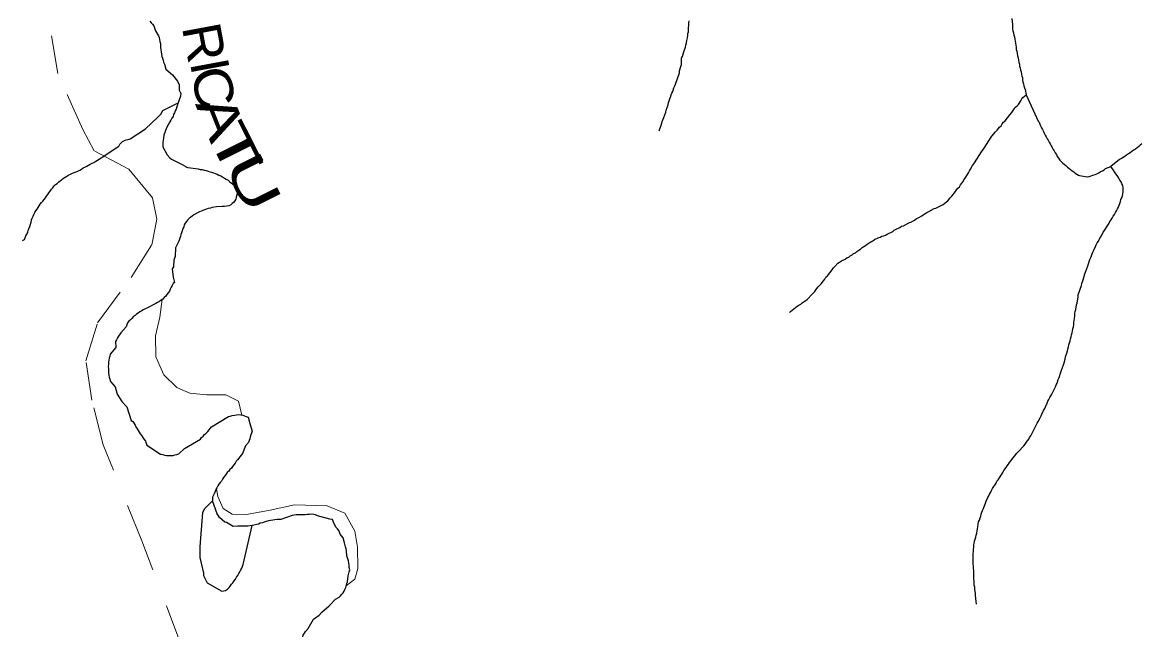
# Model space of a CAD drawing. Extents: x 652.3 to 678, y 7316.9 to 7344.9.
# Drawn here: x 656.049 to 658.975, y 7336.118 to 7337.708 of the extents above; entities that cross this region are included whole.
import ezdxf
from ezdxf.enums import TextEntityAlignment as Align

# ---------------------------------------------------------------- set-up
doc = ezdxf.new("R2010")
doc.units = 0
doc.header["$LTSCALE"] = 0.032
doc.linetypes.add('SHORT_DASHED', pattern=[2.7, 1.5, -1.2])
doc.layers.add('21', color=7, linetype='SHORT_DASHED', lineweight=13)
doc.layers.add('7', color=7, linetype='Continuous', lineweight=25)
doc.layers.add('61', color=7, linetype='Continuous')

msp = doc.modelspace()

# ---------------------------------------------------------------- linework, layer by layer
at = {"layer": '21'}
for points in [[(656.8791, 7335.7466), (656.7364, 7335.7861), (656.6245, 7335.8249), (656.5319, 7335.9003), (656.3618, 7336.3504), (656.2606, 7336.6024), (656.2305, 7336.7191), (656.2154, 7336.8224), (656.2456, 7336.9215), (656.3338, 7337.04), (656.3877, 7337.1261), (656.4006, 7337.1929), (656.3898, 7337.2489), (656.3274, 7337.3243), (656.2369, 7337.3717), (656.2068, 7337.4277), (656.1422, 7337.5747), (656.1121, 7337.7535), (656.125, 7337.8547), (656.2262, 7337.984), (656.3123, 7338.0787), (656.3381, 7338.1765), (656.3493, 7338.2715)], [(656.6232, 7336.6802), (656.6149, 7336.7165), (656.5812, 7336.7328), (656.5312, 7336.7328), (656.487, 7336.7374), (656.4533, 7336.7525), (656.4195, 7336.7851), (656.3986, 7336.8328), (656.3974, 7336.8875), (656.4091, 7336.9363), (656.4146, 7336.9826)], [(656.8967, 7336.2332), (656.919, 7336.2504), (656.9269, 7336.2786), (656.9255, 7336.3342), (656.919, 7336.3762), (656.893, 7336.4231), (656.8467, 7336.4427), (656.7615, 7336.4448), (656.6971, 7336.4311), (656.6357, 7336.4195), (656.5982, 7336.4202), (656.5743, 7336.4354), (656.5606, 7336.4665), (656.5566, 7336.4873)], [(656.6131, 7336.3888), (656.6008, 7336.3883), (656.5833, 7336.3986), (656.5785, 7336.3994), (656.565, 7336.4122), (656.5618, 7336.4161), (656.5591, 7336.4215), (656.5467, 7336.4559)], [(656.6501, 7336.3907), (656.6501, 7336.3907), (656.639, 7336.3891), (656.639, 7336.3891), (656.6131, 7336.3888)]]:
    msp.add_lwpolyline(points, dxfattribs=at)
at = {"layer": '7'}
for points in [[(656.3828, 7337.7115), (656.386, 7337.7075), (656.3899, 7337.7036), (656.3931, 7337.6996), (656.3971, 7337.6861), (656.4051, 7337.6733), (656.4067, 7337.6686), (656.4082, 7337.6638), (656.409, 7337.6582), (656.4106, 7337.6534), (656.4106, 7337.6479), (656.4106, 7337.6423), (656.4114, 7337.6367), (656.4122, 7337.6312), (656.413, 7337.6248), (656.4138, 7337.6192), (656.4154, 7337.6144), (656.417, 7337.6097), (656.4186, 7337.6041), (656.421, 7337.5993), (656.4242, 7337.5858)], [(657.7154, 7337.4239), (657.7156, 7337.4243), (657.7203, 7337.4394), (657.7219, 7337.4442), (657.7235, 7337.4489), (657.7259, 7337.4545), (657.7275, 7337.4593), (657.7323, 7337.4736), (657.7339, 7337.4784), (657.7386, 7337.4927), (657.7394, 7337.4983), (657.7418, 7337.5031), (657.7434, 7337.5078), (657.745, 7337.5126), (657.7466, 7337.5182), (657.7482, 7337.5229), (657.7506, 7337.5277), (657.7538, 7337.5373), (657.7561, 7337.542), (657.7577, 7337.5468), (657.7601, 7337.5516), (657.7617, 7337.5564), (657.7633, 7337.5611), (657.7665, 7337.5707), (657.7681, 7337.5763), (657.7689, 7337.5818), (657.7721, 7337.593), (657.7736, 7337.5977), (657.7736, 7337.6144), (657.776, 7337.6192), (657.7792, 7337.6288), (657.7808, 7337.6335), (657.784, 7337.6431), (657.7848, 7337.6487), (657.7872, 7337.655), (657.788, 7337.6606), (657.7896, 7337.6678), (657.7904, 7337.6733), (657.7904, 7337.6789), (657.7919, 7337.6837), (657.7919, 7337.6948), (657.7927, 7337.7004), (657.7927, 7337.7067), (657.7935, 7337.7123)], [(658.6384, 7337.7183), (658.6394, 7337.7028), (658.6394, 7337.6972), (658.6402, 7337.6916), (658.6409, 7337.6861), (658.6425, 7337.6805)], [(658.6425, 7337.6805), (658.6433, 7337.6749), (658.6449, 7337.6701), (658.6457, 7337.6646), (658.6465, 7337.659), (658.6481, 7337.6542), (658.6489, 7337.6487), (658.6497, 7337.6431), (658.6497, 7337.6375), (658.6513, 7337.6327), (658.6521, 7337.6264), (658.6529, 7337.6208), (658.6545, 7337.6152), (658.6553, 7337.6097), (658.6561, 7337.6041), (658.6577, 7337.5993), (658.6585, 7337.5938), (658.66, 7337.589), (658.6608, 7337.5834), (658.6624, 7337.5786), (658.6632, 7337.5731), (658.664, 7337.5675), (658.6656, 7337.5627), (658.6656, 7337.5572), (658.6672, 7337.5524), (658.6688, 7337.5476), (658.6696, 7337.542), (658.6712, 7337.5373), (658.6728, 7337.5325), (658.676, 7337.5182)], [(656.4242, 7337.5858), (656.4417, 7337.5707), (656.4552, 7337.554), (656.4592, 7337.5452), (656.4592, 7337.5309), (656.4632, 7337.5237), (656.4639, 7337.5237), (656.4632, 7337.515), (656.4558, 7337.496)], [(658.6099, 7337.4378), (658.6131, 7337.4426), (658.6163, 7337.4466), (658.6203, 7337.4505), (658.633, 7337.4664), (658.6378, 7337.472), (658.6417, 7337.4776), (658.6449, 7337.4824), (658.6481, 7337.4863), (658.6521, 7337.4895), (658.6553, 7337.4935), (658.6616, 7337.5031), (658.664, 7337.5078), (658.6672, 7337.5118), (658.676, 7337.5182)], [(658.676, 7337.5182), (658.676, 7337.5182), (658.7074, 7337.4495)], [(656.3716, 7337.4298), (656.4035, 7337.4601), (656.4114, 7337.468), (656.4162, 7337.4776), (656.4536, 7337.4959), (656.4558, 7337.496)], [(656.4558, 7337.496), (656.4512, 7337.4812), (656.4488, 7337.4764), (656.4472, 7337.4716), (656.4448, 7337.4669), (656.4433, 7337.4621), (656.4401, 7337.4573), (656.4377, 7337.4525), (656.4353, 7337.4478), (656.4258, 7337.4319), (656.4194, 7337.4128), (656.417, 7337.3992), (656.4162, 7337.3937), (656.4162, 7337.3825), (656.4281, 7337.3618), (656.4353, 7337.3539), (656.4393, 7337.3499), (656.4703, 7337.334), (656.4703, 7337.334), (656.4717, 7337.3333), (656.4731, 7337.3325), (656.4746, 7337.3318), (656.476, 7337.3311), (656.4774, 7337.3304), (656.4788, 7337.3296), (656.4802, 7337.3289), (656.4816, 7337.3282), (656.5093, 7337.3244), (656.5141, 7337.3228), (656.5196, 7337.3228), (656.5244, 7337.3213), (656.53, 7337.3205), (656.5348, 7337.3189), (656.5395, 7337.3173), (656.5443, 7337.3157), (656.5491, 7337.3141), (656.5539, 7337.3125), (656.5586, 7337.3109), (656.5634, 7337.3085), (656.5682, 7337.3061), (656.573, 7337.3037), (656.5777, 7337.3006), (656.5825, 7337.2982), (656.5873, 7337.295), (656.5913, 7337.2918), (656.5952, 7337.2886), (656.5992, 7337.2854), (656.6032, 7337.2823), (656.6072, 7337.2783), (656.6096, 7337.2735), (656.6111, 7337.2671), (656.6111, 7337.2616), (656.6104, 7337.256), (656.6088, 7337.2504), (656.6072, 7337.2457), (656.6048, 7337.2409), (656.6016, 7337.2369), (656.5976, 7337.2337), (656.5936, 7337.2298), (656.5889, 7337.2282), (656.5833, 7337.2274), (656.5777, 7337.2266), (656.5722, 7337.2266), (656.557, 7337.225), (656.5459, 7337.2234), (656.5411, 7337.2218), (656.5356, 7337.221), (656.5308, 7337.2194), (656.526, 7337.2178), (656.5125, 7337.2122), (656.4974, 7337.2043), (656.4934, 7337.2011), (656.4894, 7337.1979), (656.4854, 7337.1947), (656.4815, 7337.1908), (656.4783, 7337.1868), (656.4751, 7337.1828), (656.4727, 7337.178), (656.4711, 7337.1733), (656.4687, 7337.1685), (656.4671, 7337.1621), (656.4655, 7337.1573), (656.4639, 7337.1526), (656.4624, 7337.1478), (656.4608, 7337.143), (656.4592, 7337.1382), (656.4576, 7337.1335), (656.4496, 7337.1176), (656.4488, 7337.0953), (656.4472, 7337.0905), (656.4456, 7337.0857), (656.4456, 7337.0802), (656.4448, 7337.0746), (656.4441, 7337.0682), (656.4409, 7337.0627), (656.4433, 7337.0412), (656.4472, 7337.0276), (656.4433, 7337.0245)], [(658.0562, 7336.9491), (658.0568, 7336.9496), (658.0593, 7336.9516), (658.072, 7336.962), (658.076, 7336.9652), (658.0808, 7336.9676), (658.0856, 7336.9707), (658.0895, 7336.9739), (658.0943, 7336.9771), (658.0991, 7336.9803), (658.1031, 7336.9835), (658.115, 7336.9954), (658.1182, 7336.9994), (658.1222, 7337.0034), (658.1253, 7337.0081), (658.1317, 7337.0161), (658.1357, 7337.0201), (658.1389, 7337.024), (658.1484, 7337.036), (658.1516, 7337.0408), (658.1556, 7337.0447), (658.1683, 7337.0606), (658.1715, 7337.0654), (658.1747, 7337.0694), (658.1826, 7337.0774), (658.1874, 7337.0805), (658.1922, 7337.0837), (658.2017, 7337.0885), (658.2065, 7337.0917), (658.2113, 7337.0933), (658.2153, 7337.0972), (658.22, 7337.0996), (658.224, 7337.1028), (658.2288, 7337.1052), (658.2328, 7337.1084), (658.2375, 7337.1116), (658.2423, 7337.1148), (658.2463, 7337.1187), (658.2511, 7337.1211), (658.255, 7337.1243), (658.2598, 7337.1275), (658.2646, 7337.1307), (658.2694, 7337.1339), (658.2741, 7337.1362), (658.2789, 7337.1394), (658.2885, 7337.1442), (658.2932, 7337.1458), (658.298, 7337.1482), (658.3028, 7337.1498), (658.3076, 7337.1514), (658.3123, 7337.1537), (658.3267, 7337.1609), (658.3306, 7337.1641), (658.3354, 7337.1665), (658.345, 7337.1712), (658.3497, 7337.1744), (658.3545, 7337.176), (658.3688, 7337.1832), (658.3736, 7337.1856), (658.3831, 7337.1903), (658.3879, 7337.1935), (658.3927, 7337.1967), (658.4022, 7337.2015), (658.4062, 7337.2047), (658.411, 7337.2078), (658.4158, 7337.2102), (658.4205, 7337.2134), (658.4349, 7337.2206), (658.4396, 7337.2222), (658.4587, 7337.2317), (658.4627, 7337.2349), (658.4667, 7337.2381), (658.4707, 7337.2413), (658.477, 7337.2492), (658.481, 7337.2532), (658.4906, 7337.2651), (658.4937, 7337.2699), (658.4969, 7337.2739), (658.5009, 7337.2779), (658.5041, 7337.2826), (658.5073, 7337.2874), (658.5105, 7337.2914), (658.5128, 7337.2962), (658.516, 7337.3001), (658.5224, 7337.3097), (658.5248, 7337.3145), (658.5272, 7337.3192), (658.5303, 7337.324), (658.5351, 7337.3336), (658.5383, 7337.3383), (658.5479, 7337.3527), (658.551, 7337.3574), (658.5606, 7337.3718), (658.5638, 7337.3765), (658.5733, 7337.3909), (658.5765, 7337.3956), (658.586, 7337.41), (658.5956, 7337.4219), (658.5996, 7337.4259), (658.6059, 7337.4338), (658.6099, 7337.4378)], [(658.7074, 7337.4495), (658.7094, 7337.4466), (658.711, 7337.4418), (658.7134, 7337.437), (658.7157, 7337.4322), (658.7181, 7337.4275), (658.7205, 7337.4227), (658.7229, 7337.4179), (658.7253, 7337.4131), (658.7277, 7337.4084), (658.7301, 7337.4036), (658.7332, 7337.3996), (658.7356, 7337.3948), (658.7388, 7337.3901), (658.7412, 7337.3853), (658.7436, 7337.3805), (658.746, 7337.3757), (658.7492, 7337.3718), (658.7515, 7337.367), (658.7547, 7337.3622), (658.7571, 7337.3574), (658.7603, 7337.3527), (658.7635, 7337.3479), (658.7675, 7337.3439), (658.7714, 7337.3399), (658.7754, 7337.3368), (658.7794, 7337.3336), (658.7834, 7337.3296), (658.7874, 7337.3264), (658.7913, 7337.3232), (658.7961, 7337.32), (658.8001, 7337.3169), (658.8041, 7337.3137), (658.808, 7337.3105), (658.8128, 7337.3081), (658.815, 7337.307)], [(656.049, 7337.1369), (656.0494, 7337.137), (656.0542, 7337.1394), (656.0566, 7337.1442), (656.0581, 7337.149), (656.0605, 7337.1537), (656.0629, 7337.1585), (656.0645, 7337.1633), (656.0661, 7337.1681), (656.0685, 7337.1736), (656.0701, 7337.18), (656.0717, 7337.1848), (656.0733, 7337.1911), (656.0749, 7337.1959), (656.0772, 7337.2007), (656.0788, 7337.2055), (656.082, 7337.2102), (656.0844, 7337.215), (656.0876, 7337.219), (656.09, 7337.2238), (656.0932, 7337.2277), (656.0955, 7337.2325), (656.0995, 7337.2365), (656.1027, 7337.2405), (656.1059, 7337.2445), (656.1091, 7337.2492), (656.1123, 7337.2532), (656.1154, 7337.2572), (656.1186, 7337.262), (656.1218, 7337.2667), (656.125, 7337.2715), (656.129, 7337.2755), (656.1321, 7337.2803), (656.1361, 7337.2834), (656.1401, 7337.2866), (656.1441, 7337.2906), (656.1481, 7337.2938), (656.152, 7337.297), (656.1568, 7337.3001), (656.1608, 7337.3033), (656.1656, 7337.3057), (656.1703, 7337.3089), (656.1751, 7337.3113), (656.1799, 7337.3137), (656.1847, 7337.3153), (656.1894, 7337.3169), (656.1942, 7337.3185), (656.199, 7337.3216), (656.2038, 7337.324), (656.2077, 7337.3272), (656.2125, 7337.3296), (656.2173, 7337.332), (656.2221, 7337.3344), (656.2268, 7337.3368), (656.2316, 7337.3399), (656.2364, 7337.3415), (656.2412, 7337.3447), (656.2459, 7337.3479), (656.2555, 7337.3535), (656.3016, 7337.3845), (656.304, 7337.3893), (656.3072, 7337.3932), (656.3112, 7337.3964), (656.3159, 7337.3988), (656.3207, 7337.4004), (656.3255, 7337.402), (656.3311, 7337.4036), (656.3716, 7337.4298)], [(658.9743, 7337.3869), (658.9704, 7337.3829), (658.9664, 7337.3797), (658.9616, 7337.3765), (658.9568, 7337.3734), (658.9521, 7337.3702), (658.9481, 7337.367), (658.9433, 7337.3638), (658.9385, 7337.3606), (658.9338, 7337.3574), (658.9298, 7337.3543), (658.925, 7337.3519), (658.9202, 7337.3495), (658.8972, 7337.3312)], [(658.9783, 7337.3901), (658.9743, 7337.3869)], [(658.7866, 7336.8585), (658.7874, 7336.8641), (658.7889, 7336.8689), (658.7905, 7336.8745), (658.7913, 7336.88), (658.7937, 7336.8848), (658.7945, 7336.8904), (658.7961, 7336.8951), (658.7969, 7336.9007), (658.7977, 7336.9063), (658.7993, 7336.9111), (658.8001, 7336.9166), (658.8001, 7336.9222), (658.8017, 7336.9333), (658.8033, 7336.9397), (658.8033, 7336.9461), (658.8041, 7336.9516), (658.8057, 7336.9564), (658.8065, 7336.9628), (658.8072, 7336.9683), (658.8088, 7336.9731), (658.8104, 7336.9843), (658.812, 7336.989), (658.812, 7336.9946), (658.8152, 7337.0042), (658.8168, 7337.0097), (658.82, 7337.0193), (658.8216, 7337.0248), (658.8248, 7337.0344), (658.8263, 7337.04), (658.8295, 7337.0495), (658.8311, 7337.0543), (658.8359, 7337.0686), (658.8375, 7337.0734), (658.8423, 7337.0877), (658.8446, 7337.0925), (658.8462, 7337.0972), (658.8486, 7337.102), (658.8502, 7337.1068), (658.8526, 7337.1116), (658.8574, 7337.1211), (658.859, 7337.1259), (658.8614, 7337.1307), (658.8645, 7337.1354), (658.8693, 7337.145), (658.8725, 7337.1498), (658.8773, 7337.1593), (658.8805, 7337.1633), (658.8836, 7337.1681), (658.8868, 7337.1728), (658.8892, 7337.1776), (658.8924, 7337.1824), (658.8948, 7337.1872), (658.898, 7337.1911), (658.9003, 7337.1959), (658.9035, 7337.2007), (658.9067, 7337.2055), (658.9091, 7337.2102), (658.9123, 7337.215), (658.9147, 7337.2198), (658.9171, 7337.2246), (658.9186, 7337.2293), (658.921, 7337.2341), (658.9226, 7337.2389), (658.9234, 7337.2445), (658.9258, 7337.2492), (658.9274, 7337.254), (658.9282, 7337.2596), (658.9298, 7337.2651), (658.9298, 7337.2763), (658.9282, 7337.2811), (658.9258, 7337.2858), (658.9242, 7337.2906), (658.921, 7337.2954), (658.9178, 7337.3001), (658.9155, 7337.3049), (658.9083, 7337.3145), (658.9043, 7337.3216), (658.8972, 7337.3312)], [(658.815, 7337.307), (658.8351, 7337.3041), (658.8407, 7337.3049), (658.8454, 7337.3065), (658.8502, 7337.3081), (658.8558, 7337.3097), (658.8606, 7337.3121), (658.8653, 7337.3145), (658.8701, 7337.3177), (658.8749, 7337.32), (658.8797, 7337.3224), (658.8836, 7337.3256), (658.8972, 7337.3312)], [(656.4433, 7337.0245), (656.4409, 7337.0197), (656.4385, 7337.0149), (656.4361, 7337.0101), (656.4337, 7337.0046), (656.4305, 7336.9998), (656.4273, 7336.9958), (656.4242, 7336.9918), (656.4202, 7336.9879), (656.4162, 7336.9839), (656.4122, 7336.9807), (656.4075, 7336.9775), (656.4027, 7336.9751), (656.3979, 7336.9719), (656.3748, 7336.96), (656.3653, 7336.956), (656.3613, 7336.9529), (656.3565, 7336.9505), (656.3518, 7336.9473), (656.3478, 7336.9441), (656.3438, 7336.9409), (656.339, 7336.9377), (656.3358, 7336.933), (656.3319, 7336.9298), (656.3279, 7336.9258), (656.3239, 7336.9218), (656.3207, 7336.9115), (656.3064, 7336.8956), (656.3008, 7336.8868), (656.2976, 7336.882), (656.2953, 7336.8773), (656.2929, 7336.8725), (656.2937, 7336.8574), (656.2786, 7336.8399), (656.2778, 7336.8343), (656.2762, 7336.8295), (656.2754, 7336.8239), (656.2746, 7336.8184), (656.2746, 7336.8128), (656.2738, 7336.8072), (656.2746, 7336.8017), (656.2746, 7336.7961), (656.2746, 7336.7905), (656.2754, 7336.785), (656.2762, 7336.7794), (656.2778, 7336.7738), (656.2793, 7336.7683), (656.2921, 7336.7539), (656.2969, 7336.7348), (656.3096, 7336.7157), (656.3223, 7336.7014), (656.3335, 7336.6656), (656.3382, 7336.6632), (656.3414, 7336.6584), (656.3438, 7336.6537), (656.3462, 7336.6489), (656.3494, 7336.6441), (656.3518, 7336.6393), (656.3549, 7336.6354), (656.3573, 7336.6306), (656.3613, 7336.6258), (656.3645, 7336.621), (656.3677, 7336.6163), (656.3709, 7336.6115), (656.3748, 7336.6012), (656.4106, 7336.5773), (656.4162, 7336.5765), (656.421, 7336.5749), (656.4265, 7336.5741), (656.4321, 7336.5741), (656.4377, 7336.5741), (656.4433, 7336.5741), (656.448, 7336.5757), (656.4536, 7336.5765), (656.4584, 7336.5789), (656.4735, 7336.5924), (656.5149, 7336.6171), (656.5181, 7336.6218), (656.522, 7336.625), (656.526, 7336.629), (656.53, 7336.633), (656.534, 7336.637), (656.5435, 7336.6489), (656.5881, 7336.676), (656.5928, 7336.6775), (656.5984, 7336.6791), (656.604, 7336.6799), (656.6096, 7336.6807), (656.6151, 7336.6815), (656.6255, 7336.6799), (656.6302, 7336.6783), (656.635, 7336.6767), (656.6398, 7336.6744), (656.6438, 7336.6584), (656.6501, 7336.6378), (656.6485, 7336.633), (656.647, 7336.6282), (656.6454, 7336.6226), (656.6438, 7336.6179), (656.6422, 7336.6131), (656.6406, 7336.6083)], [(658.5454, 7336.1846), (658.5453, 7336.1854), (658.5447, 7336.1918), (658.5431, 7336.2077), (658.5431, 7336.2132), (658.5415, 7336.2244), (658.5415, 7336.2299), (658.5399, 7336.2347), (658.5399, 7336.2459), (658.5383, 7336.2506), (658.5383, 7336.2729), (658.5375, 7336.2785), (658.5375, 7336.2841), (658.5367, 7336.2896), (658.5367, 7336.3175), (658.5375, 7336.323), (658.5375, 7336.3286), (658.5383, 7336.3342), (658.5383, 7336.3398), (658.5399, 7336.3445), (658.5407, 7336.3501), (658.5423, 7336.3549), (658.5439, 7336.3604), (658.5447, 7336.366), (658.5463, 7336.3708), (658.5471, 7336.3764), (658.5479, 7336.3819), (658.5494, 7336.3875), (658.5502, 7336.3947), (658.551, 7336.4002), (658.5534, 7336.405), (658.555, 7336.4106), (658.5566, 7336.4153), (658.5574, 7336.4209), (658.5598, 7336.4257), (658.5614, 7336.4305), (658.5638, 7336.4352), (658.567, 7336.4448), (658.5693, 7336.4496), (658.5709, 7336.4543), (658.5757, 7336.4639), (658.5781, 7336.4687), (658.5797, 7336.4734), (658.5829, 7336.4782), (658.5853, 7336.483), (658.5876, 7336.4878), (658.5972, 7336.5021), (658.5988, 7336.5068), (658.602, 7336.5108), (658.6115, 7336.5251), (658.6147, 7336.5299), (658.6171, 7336.5347), (658.6234, 7336.5427), (658.6258, 7336.5474), (658.629, 7336.5514), (658.6322, 7336.5562), (658.6417, 7336.5681), (658.6449, 7336.5721), (658.6513, 7336.5801), (658.6593, 7336.588), (658.6656, 7336.596), (658.6696, 7336.5999), (658.6728, 7336.6039), (658.676, 7336.6079), (658.6791, 7336.6127), (658.6823, 7336.6167), (658.6847, 7336.6214), (658.6879, 7336.6254), (658.6951, 7336.6397), (658.6974, 7336.6445), (658.7046, 7336.6588), (658.707, 7336.6636), (658.7118, 7336.6731), (658.7149, 7336.6779), (658.7165, 7336.6827), (658.7213, 7336.6922), (658.7245, 7336.697), (658.7261, 7336.7018), (658.7309, 7336.7113), (658.7325, 7336.7161), (658.7348, 7336.7209), (658.7372, 7336.7257), (658.7404, 7336.7304), (658.7428, 7336.7352), (658.7452, 7336.74), (658.7523, 7336.7543), (658.7539, 7336.7591), (658.7563, 7336.7639), (658.7595, 7336.7734), (658.7619, 7336.7782), (658.7667, 7336.7925), (658.7683, 7336.7973), (658.773, 7336.8116), (658.7746, 7336.8172), (658.7778, 7336.8267), (658.7786, 7336.8323), (658.7802, 7336.8379), (658.7818, 7336.8426), (658.7834, 7336.8482), (658.785, 7336.853), (658.7866, 7336.8585)], [(656.6406, 7336.6083), (656.6326, 7336.5996), (656.6247, 7336.5797), (656.6215, 7336.5749), (656.6183, 7336.5709), (656.6151, 7336.5669), (656.6119, 7336.563), (656.6088, 7336.559), (656.6056, 7336.5542), (656.6024, 7336.5494), (656.5992, 7336.5455), (656.596, 7336.5415), (656.5921, 7336.5375), (656.5889, 7336.5335), (656.5849, 7336.5295), (656.5817, 7336.5248), (656.5785, 7336.5208), (656.5753, 7336.5168), (656.573, 7336.512), (656.5698, 7336.5073), (656.5666, 7336.5033), (656.5634, 7336.4993), (656.5602, 7336.4945), (656.5578, 7336.4898), (656.5555, 7336.485), (656.5531, 7336.4802), (656.5515, 7336.4754), (656.5491, 7336.4707), (656.5467, 7336.4651), (656.5467, 7336.4559)], [(656.5467, 7336.4559), (656.526, 7336.4344), (656.5204, 7336.4249), (656.5133, 7336.335), (656.5133, 7336.3238), (656.5133, 7336.3183), (656.5133, 7336.3127), (656.5133, 7336.3071), (656.5228, 7336.2658), (656.5228, 7336.2602), (656.5324, 7336.2411), (656.5324, 7336.2411), (656.5706, 7336.2188), (656.5761, 7336.2196), (656.5809, 7336.2212), (656.5857, 7336.2244), (656.5897, 7336.2284), (656.5928, 7336.2323), (656.596, 7336.2371), (656.6, 7336.2411), (656.6032, 7336.2459), (656.6064, 7336.2506), (656.6096, 7336.2554), (656.6127, 7336.2602), (656.6151, 7336.265), (656.6183, 7336.2697), (656.6207, 7336.2745), (656.6231, 7336.2793), (656.6247, 7336.2841), (656.6271, 7336.2888)], [(656.6131, 7336.3888), (656.6008, 7336.3883), (656.5833, 7336.3986), (656.5785, 7336.3994), (656.565, 7336.4122), (656.5618, 7336.4161), (656.5591, 7336.4215), (656.5467, 7336.4559)], [(656.8912, 7336.2188), (656.8928, 7336.2236), (656.8952, 7336.2284), (656.8984, 7336.2387), (656.9, 7336.2435), (656.9016, 7336.2594), (656.904, 7336.2697), (656.9056, 7336.2753), (656.904, 7336.2809), (656.904, 7336.2864), (656.9032, 7336.2928), (656.9024, 7336.2984), (656.8976, 7336.3119), (656.8968, 7336.3246), (656.896, 7336.3302), (656.8944, 7336.335), (656.892, 7336.3453), (656.8888, 7336.3589), (656.8809, 7336.3684), (656.8785, 7336.3732), (656.8769, 7336.3779), (656.8737, 7336.3819), (656.8705, 7336.3859), (656.865, 7336.3955), (656.8602, 7336.4066), (656.8538, 7336.4074), (656.8212, 7336.4161), (656.8164, 7336.4185), (656.8117, 7336.4201), (656.8053, 7336.4209), (656.7997, 7336.4201), (656.7942, 7336.4201), (656.7886, 7336.4193), (656.783, 7336.4193), (656.7774, 7336.4193), (656.7719, 7336.4193), (656.7655, 7336.4185), (656.7552, 7336.4169), (656.7257, 7336.4066), (656.7241, 7336.4066), (656.7225, 7336.4066), (656.721, 7336.4066), (656.7154, 7336.4066), (656.7098, 7336.4058), (656.7042, 7336.405), (656.6987, 7336.4042), (656.6931, 7336.4034), (656.6867, 7336.4018), (656.682, 7336.3994), (656.6772, 7336.3978), (656.6716, 7336.397), (656.6668, 7336.3947), (656.6501, 7336.3907)], [(656.6271, 7336.2888), (656.6501, 7336.3907), (656.639, 7336.3891), (656.6131, 7336.3888), (656.6008, 7336.3883), (656.5833, 7336.3986), (656.5785, 7336.3994)], [(656.6501, 7336.3907), (656.6501, 7336.3907), (656.639, 7336.3891), (656.639, 7336.3891), (656.6131, 7336.3888)], [(656.7886, 7336.0485), (656.7862, 7336.0589), (656.7838, 7336.0636), (656.7806, 7336.0907), (656.7838, 7336.1042), (656.787, 7336.109), (656.7902, 7336.113), (656.7965, 7336.1209), (656.8109, 7336.1456), (656.8252, 7336.1559), (656.8323, 7336.1639), (656.8514, 7336.1806), (656.8682, 7336.1981), (656.8777, 7336.2029), (656.8817, 7336.2069), (656.8849, 7336.2109), (656.888, 7336.2148), (656.8912, 7336.2188)]]:
    msp.add_lwpolyline(points, dxfattribs=at)

# ---------------------------------------------------------------- texts
at = {"layer": '61'}
for s, rotation, width, p in [('R', 280.536, 1.05, (656.4754, 7337.6463)), ('C', 286.129, 1.15, (656.5008, 7337.5234)), ('A', 291.722, 1.3, (656.5221, 7337.4409)), ('T', 296.627, 1.7, (656.5615, 7337.354)), ('U', 296.627, 1.55, (656.6084, 7337.267))]:
    msp.add_text(s, height=0.1, rotation=rotation, dxfattribs=dict(at, width=width)).set_placement(p, align=Align.CENTER)
msp.add_text('I', height=0.1, rotation=280.536, dxfattribs=at).set_placement((656.4906, 7337.5846), align=Align.CENTER)

doc.saveas('drawing.dxf')
